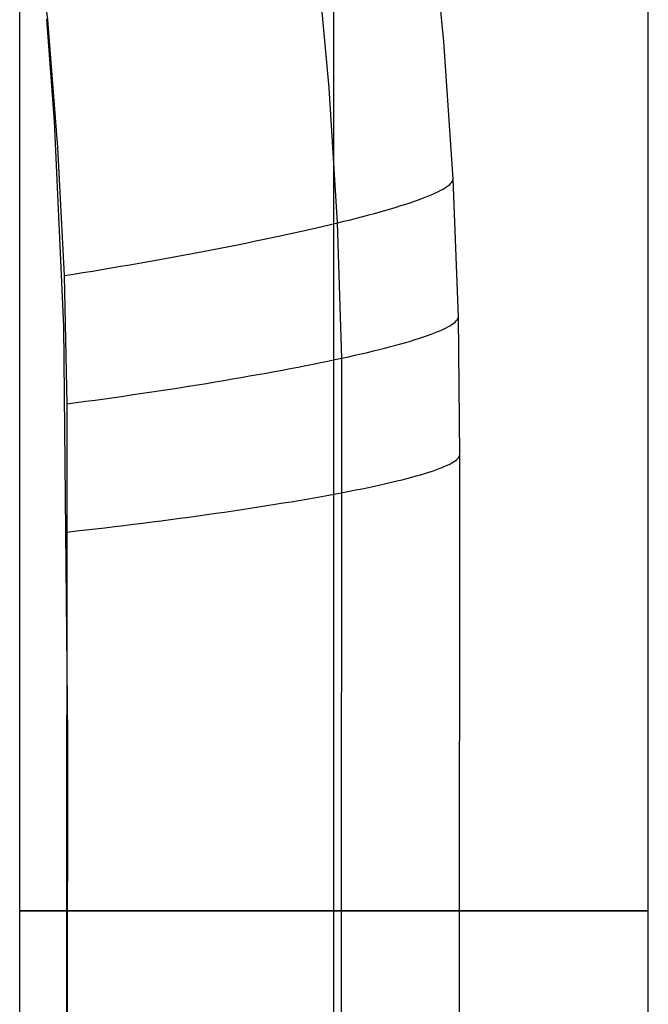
# Model space of a CAD drawing. Extents: x -383 to 1849, y -1185 to -529.
# Tile 848 of 870: x 1776 to 1808, y -917 to -866. Entities that reach past the tile are written whole.
import ezdxf

# ---------------------------------------------------------------- set-up
doc = ezdxf.new("R2010")
doc.units = 0
doc.layers.add('PREDEFINITO', color=7, linetype='CONTINUOUS')

msp = doc.modelspace()

# ---------------------------------------------------------------- linework, layer by layer
at = {"layer": 'PREDEFINITO'}
for p, q in [((1775.644, -1016.516, 663.883), (1775.644, -807.082, 663.883)), ((1791.644, -1016.516, 679.883), (1791.644, -807.082, 679.883)), ((1791.644, -1016.516, 647.883), (1791.644, -807.082, 647.883)), ((1807.644, -1016.516, 663.883), (1807.644, -807.082, 663.883)), ((1776.347, -859.909, 440.411), (1777.052, -866.406, 440.463)), ((1797.228, -867.525, 419.688), (1796.555, -860.532, 419.688)), ((1791.396, -869.878, 433.613), (1790.777, -863.015, 433.586)), ((1777.416, -871.591, 440.515), (1777.033, -866.386, 440.466)), ((1777.052, -866.406, 440.463), (1777.572, -872.918, 440.515)), ((1797.703, -874.533, 419.688), (1797.228, -867.525, 419.688)), ((1791.819, -876.756, 433.641), (1791.396, -869.878, 433.613)), ((1777.885, -882.023, 440.608), (1777.416, -871.591, 440.515)), ((1777.572, -872.918, 440.515), (1777.903, -879.441, 440.57)), ((1797.542, -874.793, 422.084), (1797.597, -874.737, 421.604)), ((1797.597, -874.737, 421.604), (1797.641, -874.683, 421.123)), ((1797.641, -874.683, 421.123), (1797.673, -874.631, 420.643)), ((1797.673, -874.631, 420.643), (1797.694, -874.581, 420.165)), ((1797.694, -874.581, 420.165), (1797.703, -874.533, 419.688)), ((1797.977, -881.548, 419.688), (1797.703, -874.533, 419.688)), ((1796.668, -875.294, 425.891), (1796.819, -875.226, 425.423)), ((1796.819, -875.226, 425.423), (1796.958, -875.16, 424.952)), ((1796.958, -875.16, 424.952), (1797.085, -875.095, 424.479)), ((1797.085, -875.095, 424.479), (1797.2, -875.031, 424.003)), ((1797.2, -875.031, 424.003), (1797.304, -874.969, 423.525)), ((1797.304, -874.969, 423.525), (1797.395, -874.909, 423.045)), ((1797.395, -874.909, 423.045), (1797.474, -874.85, 422.565)), ((1797.474, -874.85, 422.565), (1797.542, -874.793, 422.084)), ((1795.293, -875.803, 429.04), (1795.523, -875.727, 428.607)), ((1795.523, -875.727, 428.607), (1795.741, -875.652, 428.167)), ((1795.741, -875.652, 428.167), (1795.949, -875.578, 427.722)), ((1795.949, -875.578, 427.722), (1796.146, -875.505, 427.271)), ((1796.146, -875.505, 427.271), (1796.331, -875.434, 426.815)), ((1796.331, -875.434, 426.815), (1796.505, -875.363, 426.355)), ((1796.505, -875.363, 426.355), (1796.668, -875.294, 425.891)), ((1793.71, -876.272, 431.492), (1793.997, -876.193, 431.103)), ((1793.997, -876.193, 431.103), (1794.275, -876.113, 430.705)), ((1794.275, -876.113, 430.705), (1794.544, -876.035, 430.3)), ((1794.544, -876.035, 430.3), (1794.804, -875.957, 429.887)), ((1794.804, -875.957, 429.887), (1795.054, -875.879, 429.467)), ((1795.054, -875.879, 429.467), (1795.293, -875.803, 429.04)), ((1791.819, -876.756, 433.641), (1792.152, -876.675, 433.306)), ((1792.152, -876.675, 433.306), (1792.478, -876.594, 432.962)), ((1792.478, -876.594, 432.962), (1792.798, -876.514, 432.608)), ((1792.798, -876.514, 432.608), (1793.11, -876.433, 432.245)), ((1793.11, -876.433, 432.245), (1793.414, -876.352, 431.873)), ((1793.414, -876.352, 431.873), (1793.71, -876.272, 431.492)), ((1789.607, -877.265, 435.571), (1789.993, -877.179, 435.266)), ((1789.993, -877.179, 435.266), (1790.372, -877.094, 434.954)), ((1790.372, -877.094, 434.954), (1790.745, -877.009, 434.635)), ((1790.745, -877.009, 434.635), (1791.11, -876.924, 434.31)), ((1791.11, -876.924, 434.31), (1791.468, -876.84, 433.979)), ((1791.468, -876.84, 433.979), (1791.819, -876.756, 433.641)), ((1792.042, -883.646, 433.674), (1791.819, -876.756, 433.641)), ((1787.157, -877.783, 437.247), (1787.58, -877.696, 436.987)), ((1787.58, -877.696, 436.987), (1787.997, -877.61, 436.72)), ((1787.997, -877.61, 436.72), (1788.409, -877.523, 436.444)), ((1788.409, -877.523, 436.444), (1788.814, -877.437, 436.16)), ((1788.814, -877.437, 436.16), (1789.214, -877.351, 435.869)), ((1789.214, -877.351, 435.869), (1789.607, -877.265, 435.571)), ((1784.514, -878.299, 438.629), (1784.966, -878.214, 438.421)), ((1784.966, -878.214, 438.421), (1785.413, -878.128, 438.203)), ((1785.413, -878.128, 438.203), (1785.856, -878.042, 437.977)), ((1785.856, -878.042, 437.977), (1786.295, -877.955, 437.742)), ((1786.295, -877.955, 437.742), (1786.728, -877.869, 437.499)), ((1786.728, -877.869, 437.499), (1787.157, -877.783, 437.247)), ((1781.731, -878.804, 439.687), (1782.202, -878.721, 439.534)), ((1782.202, -878.721, 439.534), (1782.671, -878.637, 439.372)), ((1782.671, -878.637, 439.372), (1783.136, -878.553, 439.2)), ((1783.136, -878.553, 439.2), (1783.599, -878.469, 439.019)), ((1783.599, -878.469, 439.019), (1784.058, -878.384, 438.828)), ((1784.058, -878.384, 438.828), (1784.514, -878.299, 438.629)), ((1778.866, -879.286, 440.406), (1779.347, -879.208, 440.31)), ((1779.347, -879.208, 440.31), (1779.826, -879.128, 440.204)), ((1779.826, -879.128, 440.204), (1780.305, -879.048, 440.089)), ((1780.305, -879.048, 440.089), (1780.782, -878.967, 439.965)), ((1780.782, -878.967, 439.965), (1781.258, -878.886, 439.831)), ((1781.258, -878.886, 439.831), (1781.731, -878.804, 439.687)), ((1777.903, -879.441, 440.569), (1778.385, -879.364, 440.492)), ((1777.903, -879.441, 440.57), (1778.04, -885.974, 440.631)), ((1778.385, -879.364, 440.492), (1778.866, -879.286, 440.406)), ((1797.811, -881.809, 422.089), (1797.868, -881.754, 421.607)), ((1797.868, -881.754, 421.607), (1797.913, -881.7, 421.126)), ((1797.913, -881.7, 421.126), (1797.946, -881.648, 420.645)), ((1797.946, -881.648, 420.645), (1797.967, -881.598, 420.166)), ((1797.967, -881.598, 420.166), (1797.977, -881.548, 419.688)), ((1798.049, -888.576, 419.688), (1797.977, -881.548, 419.688)), ((1778.09, -902.932, 440.751), (1777.885, -882.023, 440.608)), ((1796.928, -882.296, 425.904), (1797.08, -882.231, 425.435)), ((1797.08, -882.231, 425.435), (1797.22, -882.167, 424.963)), ((1797.22, -882.167, 424.963), (1797.349, -882.104, 424.488)), ((1797.349, -882.104, 424.488), (1797.465, -882.043, 424.011)), ((1797.465, -882.043, 424.011), (1797.57, -881.982, 423.532)), ((1797.57, -881.982, 423.532), (1797.662, -881.923, 423.052)), ((1797.662, -881.923, 423.052), (1797.743, -881.866, 422.571)), ((1797.743, -881.866, 422.571), (1797.811, -881.809, 422.089)), ((1795.542, -882.774, 429.06), (1795.773, -882.704, 428.626)), ((1795.773, -882.704, 428.626), (1795.993, -882.634, 428.185)), ((1795.993, -882.634, 428.185), (1796.203, -882.565, 427.738)), ((1796.203, -882.565, 427.738), (1796.401, -882.496, 427.287)), ((1796.401, -882.496, 427.287), (1796.588, -882.428, 426.83)), ((1796.588, -882.428, 426.83), (1796.764, -882.362, 426.369)), ((1796.764, -882.362, 426.369), (1796.928, -882.296, 425.904)), ((1793.648, -883.28, 431.9), (1793.946, -883.207, 431.518)), ((1793.946, -883.207, 431.518), (1794.235, -883.134, 431.128)), ((1794.235, -883.134, 431.128), (1794.516, -883.062, 430.73)), ((1794.516, -883.062, 430.73), (1794.787, -882.989, 430.323)), ((1794.787, -882.989, 430.323), (1795.048, -882.917, 429.909)), ((1795.048, -882.917, 429.909), (1795.3, -882.846, 429.488)), ((1795.3, -882.846, 429.488), (1795.542, -882.774, 429.06)), ((1791.328, -883.796, 434.345), (1791.689, -883.721, 434.012)), ((1791.689, -883.721, 434.012), (1792.042, -883.646, 433.674)), ((1791.932, -1053.326, 433.228), (1792.042, -883.646, 433.674)), ((1792.042, -883.646, 433.674), (1792.377, -883.573, 433.338)), ((1792.377, -883.573, 433.338), (1792.706, -883.5, 432.992)), ((1792.706, -883.5, 432.992), (1793.028, -883.427, 432.637)), ((1793.028, -883.427, 432.637), (1793.342, -883.354, 432.273)), ((1793.342, -883.354, 432.273), (1793.648, -883.28, 431.9)), ((1788.609, -884.328, 436.486), (1789.018, -884.252, 436.201)), ((1789.018, -884.252, 436.201), (1789.419, -884.176, 435.909)), ((1789.419, -884.176, 435.909), (1789.815, -884.099, 435.61)), ((1789.815, -884.099, 435.61), (1790.204, -884.023, 435.304)), ((1790.204, -884.023, 435.304), (1790.586, -883.947, 434.991)), ((1790.586, -883.947, 434.991), (1790.96, -883.872, 434.671)), ((1790.96, -883.872, 434.671), (1791.328, -883.796, 434.345)), ((1786.041, -884.781, 438.025), (1786.482, -884.706, 437.789)), ((1786.482, -884.706, 437.789), (1786.918, -884.631, 437.545)), ((1786.918, -884.631, 437.545), (1787.349, -884.555, 437.292)), ((1787.349, -884.555, 437.292), (1787.775, -884.48, 437.031)), ((1787.775, -884.48, 437.031), (1788.195, -884.404, 436.762)), ((1788.195, -884.404, 436.762), (1788.609, -884.328, 436.486)), ((1782.836, -885.295, 439.425), (1783.304, -885.223, 439.253)), ((1783.304, -885.223, 439.253), (1783.77, -885.151, 439.071)), ((1783.77, -885.151, 439.071), (1784.232, -885.078, 438.88)), ((1784.232, -885.078, 438.88), (1784.69, -885.004, 438.679)), ((1784.69, -885.004, 438.679), (1785.145, -884.93, 438.47)), ((1785.145, -884.93, 438.47), (1785.595, -884.856, 438.252)), ((1785.595, -884.856, 438.252), (1786.041, -884.781, 438.025)), ((1779.492, -885.779, 440.369), (1779.975, -885.712, 440.263)), ((1779.975, -885.712, 440.263), (1780.456, -885.645, 440.147)), ((1780.456, -885.645, 440.147), (1780.936, -885.576, 440.022)), ((1780.936, -885.576, 440.022), (1781.414, -885.507, 439.887)), ((1781.414, -885.507, 439.887), (1781.89, -885.437, 439.743)), ((1781.89, -885.437, 439.743), (1782.364, -885.366, 439.589)), ((1782.364, -885.366, 439.589), (1782.836, -885.295, 439.425)), ((1778.04, -885.974, 440.631), (1778.002, -1075.436, 439.084)), ((1778.04, -885.974, 440.631), (1778.525, -885.91, 440.553)), ((1778.525, -885.91, 440.553), (1779.009, -885.845, 440.466)), ((1779.009, -885.845, 440.466), (1779.492, -885.779, 440.369)), ((1797.882, -888.823, 422.092), (1797.939, -888.771, 421.61)), ((1797.939, -888.771, 421.61), (1797.984, -888.72, 421.128)), ((1797.984, -888.72, 421.128), (1798.017, -888.671, 420.646)), ((1798.017, -888.671, 420.646), (1798.039, -888.623, 420.166)), ((1798.033, -944.768, 419.688), (1798.049, -888.576, 419.688)), ((1798.039, -888.623, 420.166), (1798.049, -888.576, 419.688)), ((1796.829, -889.335, 426.379), (1796.994, -889.274, 425.913)), ((1796.994, -889.274, 425.913), (1797.147, -889.215, 425.443)), ((1797.147, -889.215, 425.443), (1797.288, -889.156, 424.97)), ((1797.288, -889.156, 424.97), (1797.417, -889.098, 424.495)), ((1797.417, -889.098, 424.495), (1797.534, -889.041, 424.017)), ((1797.534, -889.041, 424.017), (1797.639, -888.985, 423.537)), ((1797.639, -888.985, 423.537), (1797.732, -888.929, 423.056)), ((1797.732, -888.929, 423.056), (1797.813, -888.876, 422.574)), ((1797.813, -888.876, 422.574), (1797.882, -888.823, 422.092)), ((1795.107, -889.84, 429.927), (1795.359, -889.775, 429.505)), ((1795.359, -889.775, 429.505), (1795.602, -889.711, 429.076)), ((1795.602, -889.711, 429.076), (1795.834, -889.647, 428.64)), ((1795.834, -889.647, 428.64), (1796.055, -889.583, 428.199)), ((1796.055, -889.583, 428.199), (1796.265, -889.52, 427.751)), ((1796.265, -889.52, 427.751), (1796.465, -889.458, 427.299)), ((1796.465, -889.458, 427.299), (1796.652, -889.396, 426.841)), ((1796.652, -889.396, 426.841), (1796.829, -889.335, 426.379)), ((1793.079, -890.296, 432.662), (1793.394, -890.231, 432.297)), ((1793.394, -890.231, 432.297), (1793.701, -890.166, 431.923)), ((1793.701, -890.166, 431.923), (1794, -890.101, 431.54)), ((1794, -890.101, 431.54), (1794.291, -890.035, 431.148)), ((1794.291, -890.035, 431.148), (1794.572, -889.97, 430.749)), ((1794.572, -889.97, 430.749), (1794.844, -889.905, 430.342)), ((1794.844, -889.905, 430.342), (1795.107, -889.84, 429.927)), ((1790.245, -890.824, 435.337), (1790.628, -890.758, 435.022)), ((1790.628, -890.758, 435.022), (1791.004, -890.691, 434.702)), ((1791.004, -890.691, 434.702), (1791.373, -890.624, 434.374)), ((1791.373, -890.624, 434.374), (1791.735, -890.557, 434.041)), ((1791.735, -890.557, 434.041), (1792.089, -890.491, 433.701)), ((1792.089, -890.491, 433.701), (1792.426, -890.426, 433.364)), ((1792.426, -890.426, 433.364), (1792.756, -890.362, 433.018)), ((1792.756, -890.362, 433.018), (1793.079, -890.296, 432.662)), ((1787.381, -891.29, 437.333), (1787.809, -891.224, 437.071)), ((1787.809, -891.224, 437.071), (1788.23, -891.158, 436.801)), ((1788.23, -891.158, 436.801), (1788.646, -891.091, 436.523)), ((1788.646, -891.091, 436.523), (1789.055, -891.025, 436.237)), ((1789.055, -891.025, 436.237), (1789.458, -890.958, 435.944)), ((1789.458, -890.958, 435.944), (1789.855, -890.891, 435.644)), ((1789.855, -890.891, 435.644), (1790.245, -890.824, 435.337)), ((1783.79, -891.805, 439.12), (1784.254, -891.743, 438.928)), ((1784.254, -891.743, 438.928), (1784.714, -891.679, 438.727)), ((1784.714, -891.679, 438.727), (1785.17, -891.615, 438.516)), ((1785.17, -891.615, 438.516), (1785.621, -891.551, 438.297)), ((1785.621, -891.551, 438.297), (1786.069, -891.486, 438.069)), ((1786.069, -891.486, 438.069), (1786.511, -891.421, 437.832)), ((1786.511, -891.421, 437.832), (1786.949, -891.356, 437.586)), ((1786.949, -891.356, 437.586), (1787.381, -891.29, 437.333)), ((1779.5, -892.342, 440.428), (1779.984, -892.285, 440.321)), ((1779.984, -892.285, 440.321), (1780.467, -892.228, 440.204)), ((1780.467, -892.228, 440.204), (1780.948, -892.169, 440.078)), ((1780.948, -892.169, 440.078), (1781.428, -892.11, 439.942)), ((1781.428, -892.11, 439.942), (1781.905, -892.051, 439.796)), ((1781.905, -892.051, 439.796), (1782.381, -891.99, 439.642)), ((1782.381, -891.99, 439.642), (1782.853, -891.929, 439.477)), ((1782.853, -891.929, 439.477), (1783.323, -891.868, 439.303)), ((1783.323, -891.868, 439.303), (1783.79, -891.805, 439.12)), ((1778.044, -892.506, 440.693), (1778.53, -892.452, 440.614)), ((1778.53, -892.452, 440.614), (1779.015, -892.397, 440.526)), ((1779.015, -892.397, 440.526), (1779.5, -892.342, 440.428)), ((1778.035, -1078.013, 439.038), (1778.09, -902.932, 440.751))]:
    msp.add_line(p, q, dxfattribs=at)
at = {"layer": 'PREDEFINITO', "extrusion": (0, 1, 0)}
msp.add_circle((-1791.644, 663.883, -911.799), 16, dxfattribs=at)

doc.saveas('drawing.dxf')
